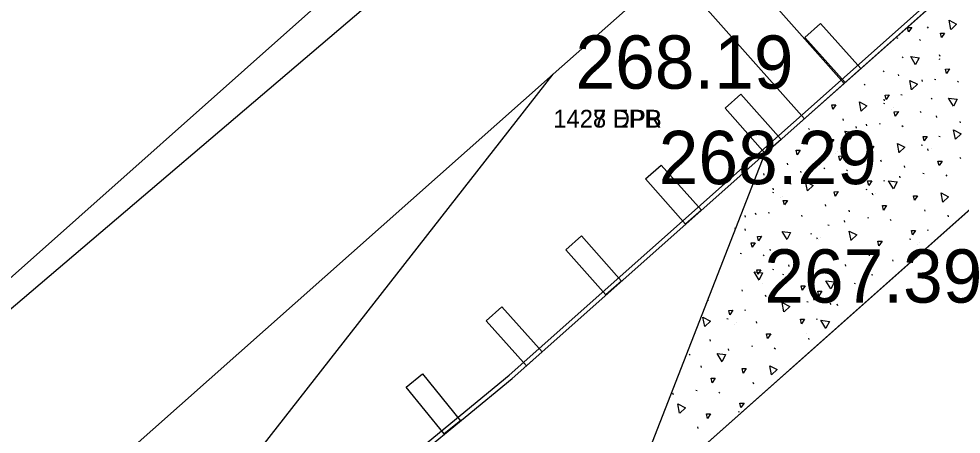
# Model space of a CAD drawing. Extents: x 49683 to 58852, y 49525 to 54803.
# Drawn here: x 55211.6 to 55264.7, y 53044.6 to 53067.9 of the extents above; entities that cross this region are included whole.
import ezdxf

# ---------------------------------------------------------------- set-up
doc = ezdxf.new("R2010")
doc.units = 0
for name, color, linetype in [('Level 1', 7, 'Continuous'), ('Level 13', 7, 'Continuous'), ('Level 15', 7, 'Continuous'), ('Level 18', 7, 'Continuous'), ('Level 20', 7, 'Continuous'), ('Level 27', 7, 'Continuous'), ('Level 3', 7, 'Continuous'), ('Level 32', 7, 'Continuous'), ('Level 53', 7, 'Continuous'), ('Level 58', 7, 'Continuous'), ('Level 8', 7, 'Continuous')]:
    doc.layers.add(name, color=color, linetype=linetype)

msp = doc.modelspace()

# ---------------------------------------------------------------- linework, layer by layer
at = {"layer": 'Level 1'}
msp.add_line((52544.807, 50683.302), (55534.583, 53340.862), dxfattribs=at)
at = {"layer": 'Level 13'}
msp.add_line((55279.532, 53069.998), (53969.027, 51905.114), dxfattribs=at)
at = {"layer": 'Level 15'}
for p, q in [((55258.079, 53064.31), (55249.837, 53073.583)), ((55255.837, 53062.317), (55247.596, 53071.588)), ((55253.595, 53060.324), (55265.526, 53070.929)), ((55245.587, 53039.827), (55269.449, 53061.037)), ((55253.595, 53060.324), (55245.587, 53039.827))]:
    msp.add_line(p, q, dxfattribs=at)
at = {"layer": 'Level 18'}
msp.add_line((55193.446, 53036.534), (55231.532, 53068.947), dxfattribs=at)
at = {"layer": 'Level 20'}
msp.add_line((54173.795, 52087.129), (55269.449, 53061.037), dxfattribs=at)
at = {"layer": 'Level 27'}
for p, q in [((55239.225, 53047.886), (55281.267, 53085.256)), ((55239.391, 53047.699), (55281.433, 53085.069)), ((55255.866, 53066.898), (55256.749, 53067.683)), ((55256.749, 53067.683), (55259.008, 53065.142)), ((55258.124, 53064.356), (55255.866, 53066.898)), ((55259.008, 53065.142), (55258.124, 53064.356)), ((55251.381, 53062.912), (55252.264, 53063.698)), ((55252.264, 53063.698), (55254.523, 53061.156)), ((55253.639, 53060.371), (55251.381, 53062.912)), ((55254.523, 53061.156), (55253.639, 53060.371)), ((55246.896, 53058.927), (55247.779, 53059.712)), ((55247.779, 53059.712), (55250.038, 53057.171)), ((55249.154, 53056.385), (55246.896, 53058.927)), ((55250.038, 53057.171), (55249.154, 53056.385)), ((55242.411, 53054.941), (55243.294, 53055.727)), ((55243.294, 53055.727), (55245.553, 53053.185)), ((55244.669, 53052.4), (55242.411, 53054.941)), ((55245.553, 53053.185), (55244.669, 53052.4)), ((55237.931, 53050.95), (55238.814, 53051.735)), ((55238.814, 53051.735), (55241.073, 53049.194)), ((55240.189, 53048.408), (55237.931, 53050.95)), ((55241.073, 53049.194), (55240.189, 53048.408)), ((55219.876, 53032.024), (55239.225, 53047.886)), ((55220.042, 53031.837), (55239.391, 53047.699)), ((55233.427, 53047.212), (55234.344, 53047.958)), ((55234.344, 53047.958), (55236.489, 53045.32)), ((55235.572, 53044.574), (55233.427, 53047.212)), ((55236.489, 53045.32), (55235.572, 53044.574))]:
    msp.add_line(p, q, dxfattribs=at)
at = {"layer": 'Level 3'}
for p, q in [((55241.707, 53064.82), (55317.341, 53132.327)), ((55065.24, 52908.355), (55241.707, 53064.82))]:
    msp.add_line(p, q, dxfattribs=at)
at = {"layer": 'Level 8'}
for p, q in [((55262.741, 53067.483), (55262.801, 53067.424)), ((55261.032, 53066.881), (55261.096, 53066.86)), ((55262.317, 53066.772), (55262.376, 53066.713)), ((55261.346, 53065.803), (55261.405, 53065.744)), ((55263.404, 53065.688), (55263.468, 53065.667)), ((55263.474, 53065.823), (55263.451, 53065.911)), ((55260.274, 53065.013), (55260.333, 53064.954)), ((55179.239, 52985.046), (55241.707, 53064.82)), ((55261.156, 53064.728), (55261.133, 53064.816)), ((55262.484, 53064.417), (55262.461, 53064.505)), ((55263.169, 53064.547), (55263.232, 53064.527)), ((55264.453, 53064.439), (55264.513, 53064.38)), ((55259.194, 53064.272), (55259.254, 53064.213)), ((55260.352, 53063.323), (55260.329, 53063.411)), ((55261.272, 53063.678), (55261.335, 53063.658)), ((55262.964, 53063.475), (55263.023, 53063.416)), ((55260.282, 53063.187), (55260.346, 53063.167)), ((55260.714, 53062.859), (55260.714, 53062.859)), ((55260.845, 53062.963), (55260.845, 53062.963)), ((55262.357, 53062.726), (55262.416, 53062.667)), ((55263.293, 53062.395), (55263.269, 53062.483)), ((55258.034, 53062.228), (55258.011, 53062.316)), ((55258.774, 53061.786), (55258.751, 53061.875)), ((55259.361, 53061.917), (55259.338, 53062.005)), ((55260.047, 53062.047), (55260.11, 53062.027)), ((55261.331, 53061.939), (55261.39, 53061.88)), ((55264.62, 53062.084), (55264.597, 53062.172)), ((55256.072, 53061.772), (55256.131, 53061.713)), ((55263.408, 53061.345), (55263.472, 53061.325)), ((55257.23, 53060.822), (55257.207, 53060.911)), ((55258.15, 53061.178), (55258.213, 53061.158)), ((55262.419, 53060.854), (55262.482, 53060.834)), ((55257.16, 53060.687), (55257.223, 53060.667)), ((55257.592, 53060.359), (55257.592, 53060.359)), ((55257.722, 53060.463), (55257.722, 53060.463)), ((55262.813, 53060.536), (55262.789, 53060.624)), ((55262.851, 53060.526), (55262.851, 53060.526)), ((55262.981, 53060.63), (55262.981, 53060.63)), ((55254.911, 53059.728), (55254.888, 53059.816)), ((55260.17, 53059.895), (55260.147, 53059.983)), ((55261.498, 53059.583), (55261.475, 53059.671)), ((55264.582, 53060.135), (55264.641, 53060.076)), ((55253.577, 53059.145), (55253.554, 53059.233)), ((55255.652, 53059.286), (55255.629, 53059.374)), ((55256.239, 53059.416), (55256.216, 53059.504)), ((55256.924, 53059.547), (55256.988, 53059.527)), ((55258.209, 53059.439), (55258.268, 53059.38)), ((55262.507, 53059.26), (55262.57, 53059.24)), ((55263.792, 53059.152), (55263.851, 53059.093)), ((55255.027, 53058.678), (55255.091, 53058.658)), ((55260.286, 53058.845), (55260.35, 53058.825)), ((55261.234, 53059), (55261.211, 53059.088)), ((55254.038, 53058.187), (55254.101, 53058.167)), ((55254.108, 53058.322), (55254.084, 53058.41)), ((55259.297, 53058.354), (55259.36, 53058.334)), ((55259.69, 53058.036), (55259.667, 53058.124)), ((55259.859, 53058.13), (55259.859, 53058.13)), ((55254.47, 53057.859), (55254.47, 53057.859)), ((55254.6, 53057.963), (55254.6, 53057.963)), ((55259.729, 53058.026), (55259.729, 53058.026)), ((55253.802, 53057.047), (55253.866, 53057.026)), ((55257.048, 53057.394), (55257.025, 53057.483)), ((55258.376, 53057.083), (55258.353, 53057.171)), ((55262.631, 53057.108), (55262.608, 53057.196)), ((55252.529, 53056.786), (55252.506, 53056.874)), ((55253.117, 53056.916), (55253.094, 53057.004)), ((55255.714, 53056.812), (55255.69, 53056.9)), ((55258.112, 53056.499), (55258.089, 53056.587)), ((55259.385, 53056.76), (55259.448, 53056.74)), ((55260.669, 53056.652), (55260.729, 53056.593)), ((55263.958, 53056.796), (55263.935, 53056.884)), ((55251.905, 53056.178), (55251.969, 53056.157)), ((55252.532, 53056.036), (55252.509, 53056.125)), ((55257.164, 53056.345), (55257.227, 53056.324)), ((55262.747, 53056.058), (55262.81, 53056.038)), ((55256.174, 53055.854), (55256.238, 53055.833)), ((55256.568, 53055.535), (55256.545, 53055.624)), ((55256.607, 53055.525), (55256.607, 53055.525)), ((55256.737, 53055.63), (55256.737, 53055.63)), ((55261.757, 53055.567), (55261.821, 53055.547)), ((55253.926, 53054.894), (55253.903, 53054.982)), ((55262.189, 53055.239), (55262.189, 53055.239)), ((55262.319, 53055.343), (55262.319, 53055.343)), ((55252.226, 53054.761), (55252.29, 53054.741)), ((55253.511, 53054.653), (55253.57, 53054.593)), ((55255.253, 53054.583), (55255.23, 53054.671)), ((55259.508, 53054.607), (55259.485, 53054.696)), ((55260.836, 53054.296), (55260.813, 53054.384)), ((55254.042, 53053.844), (55254.105, 53053.824)), ((55254.99, 53053.999), (55254.967, 53054.087)), ((55256.262, 53054.26), (55256.326, 53054.24)), ((55258.174, 53054.025), (55258.151, 53054.113)), ((55254.599, 53053.568), (55254.662, 53053.548)), ((55256.287, 53053.314), (55256.264, 53053.403)), ((55259.624, 53053.558), (55259.688, 53053.537)), ((55253.484, 53053.025), (55253.484, 53053.025)), ((55258.635, 53053.067), (55258.698, 53053.047)), ((55259.197, 53052.843), (55259.197, 53052.843)), ((55252.35, 53052.608), (55252.327, 53052.697)), ((55253.678, 53052.297), (55253.655, 53052.385)), ((55259.067, 53052.739), (55259.067, 53052.739)), ((55250.389, 53052.152), (55250.448, 53052.093)), ((55255.982, 53052.039), (55256.045, 53052.019)), ((55256.386, 53052.107), (55256.363, 53052.195)), ((55257.266, 53051.931), (55257.326, 53051.871)), ((55257.714, 53051.796), (55257.691, 53051.884)), ((55252.466, 53051.558), (55252.53, 53051.538)), ((55251.476, 53051.068), (55251.54, 53051.047)), ((55251.909, 53050.739), (55251.909, 53050.739)), ((55252.039, 53050.844), (55252.039, 53050.844)), ((55253.165, 53050.814), (55253.142, 53050.902)), ((55256.502, 53051.057), (55256.566, 53051.037)), ((55255.945, 53050.238), (55255.945, 53050.238)), ((55250.556, 53049.797), (55250.532, 53049.885)), ((55256.106, 53049.886), (55256.082, 53049.974)), ((55251.587, 53049.278), (55251.564, 53049.366)), ((55252.859, 53049.538), (55252.923, 53049.518)), ((55254.144, 53049.43), (55254.203, 53049.371)), ((55249.344, 53049.058), (55249.407, 53049.038)), ((55248.916, 53048.343), (55248.916, 53048.343)), ((55250.043, 53048.314), (55250.02, 53048.402)), ((55252.983, 53047.386), (55252.96, 53047.474)), ((55249.737, 53047.038), (55249.801, 53047.018)), ((55248.464, 53046.778), (55248.441, 53046.866)), ((55251.022, 53046.93), (55251.081, 53046.871)), ((55252.109, 53045.845), (55252.173, 53045.825)), ((55249.861, 53044.886), (55249.838, 53044.974))]:
    msp.add_line(p, q, dxfattribs=at)
for points in [[(55264.085, 53067.338), (55263.985, 53067.863), (55264.408, 53067.645), (55264.092, 53067.344)], [(55261.704, 53067.201), (55261.646, 53067.451), (55261.877, 53067.458), (55261.704, 53067.201)], [(55263.551, 53066.886), (55263.493, 53067.136), (55263.724, 53067.144), (55263.551, 53066.886)], [(55262.094, 53065.357), (55261.821, 53065.815), (55262.293, 53065.755), (55262.099, 53065.365)], [(55263.841, 53064.868), (55263.783, 53065.118), (55264.014, 53065.125), (55263.841, 53064.868)], [(55261.875, 53063.95), (55261.775, 53064.474), (55262.199, 53064.256), (55261.882, 53063.956)], [(55260.443, 53063.399), (55260.385, 53063.649), (55260.616, 53063.656), (55260.443, 53063.399)], [(55264.231, 53063.024), (55263.958, 53063.482), (55264.43, 53063.422), (55264.236, 53063.032)], [(55257.438, 53062.848), (55257.38, 53063.097), (55257.611, 53063.105), (55257.438, 53062.848)], [(55259.034, 53062.737), (55258.934, 53063.261), (55259.358, 53063.043), (55259.041, 53062.743)], [(55260.955, 53062.467), (55260.897, 53062.716), (55261.128, 53062.724), (55260.955, 53062.467)], [(55258.394, 53061.151), (55258.121, 53061.61), (55258.593, 53061.55), (55258.399, 53061.159)], [(55262.58, 53061.066), (55262.522, 53061.315), (55262.753, 53061.323), (55262.58, 53061.066)], [(55264.336, 53061.163), (55264.236, 53061.687), (55264.659, 53061.469), (55264.343, 53061.169)], [(55257.321, 53060.898), (55257.263, 53061.148), (55257.494, 53061.156), (55257.321, 53060.898)], [(55259.575, 53060.514), (55259.517, 53060.764), (55259.748, 53060.771), (55259.575, 53060.514)], [(55261.171, 53060.404), (55261.071, 53060.928), (55261.494, 53060.71), (55261.178, 53060.41)], [(55255.435, 53060.292), (55255.377, 53060.542), (55255.609, 53060.55), (55255.435, 53060.292)], [(55257.833, 53059.966), (55257.775, 53060.216), (55258.006, 53060.223), (55257.833, 53059.966)], [(55263.415, 53059.68), (55263.357, 53059.929), (55263.589, 53059.937), (55263.415, 53059.68)], [(55256.006, 53058.256), (55255.906, 53058.78), (55256.329, 53058.562), (55256.013, 53058.261)], [(55259.457, 53058.565), (55259.399, 53058.815), (55259.631, 53058.822), (55259.457, 53058.565)], [(55260.854, 53058.364), (55260.581, 53058.823), (55261.054, 53058.763), (55260.859, 53058.372)], [(55257.572, 53057.959), (55257.514, 53058.209), (55257.745, 53058.216), (55257.572, 53057.959)], [(55263.631, 53057.617), (55263.531, 53058.141), (55263.955, 53057.923), (55263.638, 53057.623)], [(55254.71, 53057.466), (55254.652, 53057.716), (55254.884, 53057.723), (55254.71, 53057.466)], [(55262.035, 53057.727), (55261.977, 53057.977), (55262.208, 53057.985), (55262.035, 53057.727)], [(55260.293, 53057.179), (55260.235, 53057.429), (55260.466, 53057.437), (55260.293, 53057.179)], [(55254.864, 53055.523), (55254.591, 53055.981), (55255.063, 53055.921), (55254.869, 53055.531)], [(55258.466, 53055.469), (55258.366, 53055.993), (55258.789, 53055.775), (55258.473, 53055.475)], [(55261.918, 53055.778), (55261.86, 53056.028), (55262.091, 53056.036), (55261.918, 53055.778)], [(55253.248, 53055.448), (55253.19, 53055.697), (55253.421, 53055.705), (55253.248, 53055.448)], [(55260.032, 53055.172), (55259.975, 53055.422), (55260.206, 53055.43), (55260.032, 53055.172)], [(55252.898, 53055.081), (55252.84, 53055.331), (55253.071, 53055.338), (55252.898, 53055.081)], [(55257.171, 53054.679), (55257.113, 53054.929), (55257.344, 53054.936), (55257.171, 53054.679)], [(55253.288, 53053.237), (55253.015, 53053.696), (55253.488, 53053.636), (55253.293, 53053.245)], [(55253.213, 53053.565), (55253.155, 53053.815), (55253.386, 53053.822), (55253.213, 53053.565)], [(55255.708, 53052.661), (55255.65, 53052.911), (55255.881, 53052.918), (55255.708, 53052.661)], [(55257.324, 53052.736), (55257.051, 53053.194), (55257.524, 53053.134), (55257.329, 53052.744)], [(55256.654, 53052.359), (55256.596, 53052.609), (55256.827, 53052.616), (55256.654, 53052.359)], [(55254.688, 53051.441), (55254.588, 53051.966), (55255.012, 53051.748), (55254.695, 53051.447)], [(55251.637, 53051.279), (55251.579, 53051.529), (55251.81, 53051.536), (55251.637, 53051.279)], [(55250.228, 53050.617), (55250.128, 53051.141), (55250.552, 53050.923), (55250.235, 53050.623)], [(55255.673, 53050.778), (55255.615, 53051.028), (55255.846, 53051.035), (55255.673, 53050.778)], [(55257.044, 53050.515), (55256.771, 53050.974), (55257.243, 53050.914), (55257.049, 53050.523)], [(55253.768, 53049.958), (55253.71, 53050.208), (55253.941, 53050.215), (55253.768, 53049.958)], [(55251.207, 53048.642), (55250.934, 53049.101), (55251.406, 53049.041), (55251.212, 53048.65)], [(55252.388, 53048.006), (55252.33, 53048.255), (55252.561, 53048.263), (55252.388, 53048.006)], [(55253.984, 53047.895), (55253.884, 53048.419), (55254.307, 53048.201), (55253.991, 53047.901)], [(55250.646, 53047.458), (55250.588, 53047.707), (55250.819, 53047.715), (55250.646, 53047.458)], [(55248.818, 53045.747), (55248.719, 53046.271), (55249.142, 53046.053), (55248.826, 53045.753)], [(55252.27, 53046.057), (55252.212, 53046.306), (55252.443, 53046.314), (55252.27, 53046.057)], [(55250.385, 53045.451), (55250.327, 53045.7), (55250.558, 53045.708), (55250.385, 53045.451)]]:
    msp.add_lwpolyline(points, dxfattribs=at)

# ---------------------------------------------------------------- texts
at = {"layer": 'Level 32'}
for s, p in [('268.19', (55242.954, 53064.008)), ('268.29', (55247.641, 53058.637)), ('267.39', (55253.584, 53051.967))]:
    msp.add_text(s, height=3, dxfattribs=at).set_placement(p)
at = {"layer": 'Level 53'}
msp.add_text('1428 EPR', height=1, dxfattribs=at).set_placement((55241.707, 53061.82))
at = {"layer": 'Level 58'}
msp.add_text('1427 DPB', height=1, dxfattribs=at).set_placement((55241.707, 53061.82))

doc.saveas('drawing.dxf')
